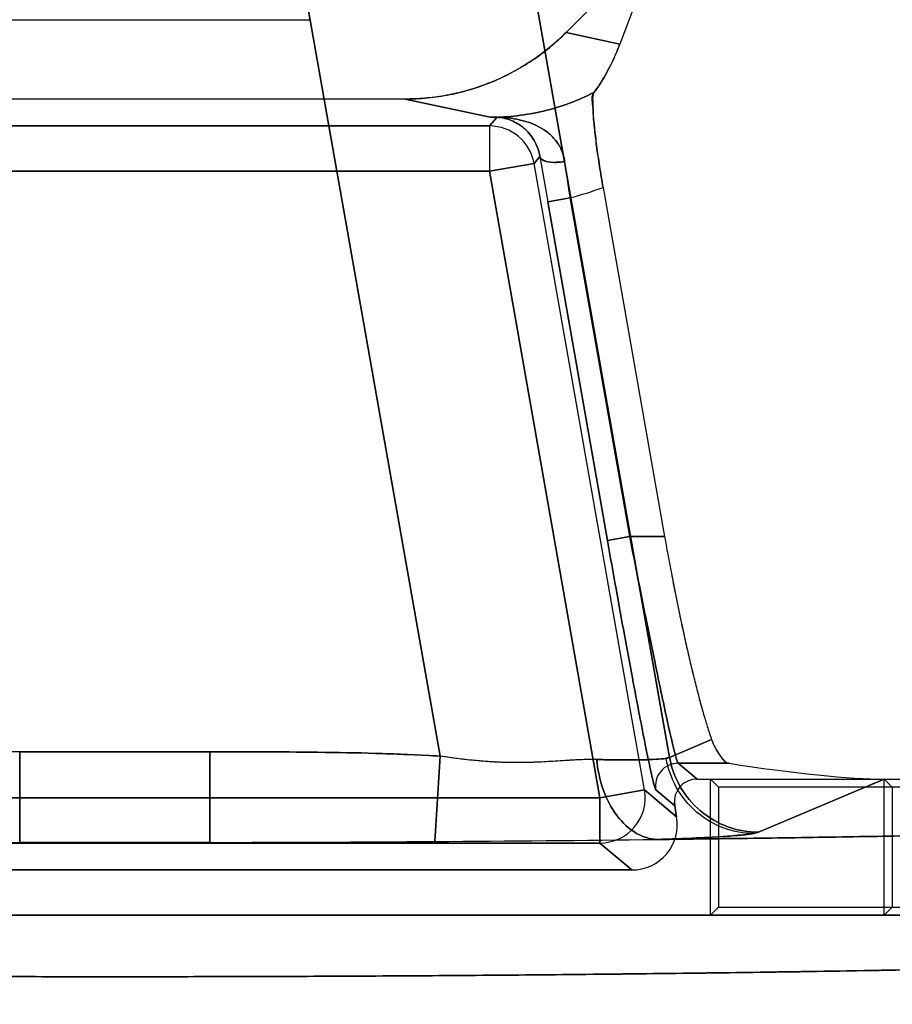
# Model space of a CAD drawing. Header units: millimetres. Extents: x 0 to 297, y 0 to 210.
# Tile 405 of 455: x 240.197 to 240.351, y 160.93 to 161.104. Entities that reach past the tile are written whole.
import ezdxf

# ---------------------------------------------------------------- set-up
doc = ezdxf.new("R2010")
doc.units = ezdxf.units.MM
doc.header["$LTSCALE"] = 16.335
doc.layers.get('0').update_dxf_attribs({"linetype": 'CONTINUOUS'})
for name, color, linetype in [('AXES_REF', 7, 'CONTINUOUS'), ('INTFCLR_1', 7, 'CONTINUOUS'), ('INTFCLR_72935', 7, 'CONTINUOUS')]:
    doc.layers.add(name, color=color, linetype=linetype)

msp = doc.modelspace()

# ---------------------------------------------------------------- linework, layer by layer
at = {"color": 7, "linetype": 'Continuous'}
for radius in [7.756662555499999, 7.756, 7.706331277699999]:
    msp.add_circle((241.4302422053, 154.539298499), radius, dxfattribs=at)
msp.add_arc((241.4302422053, 154.539298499), 7.68, 278.2771290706, 261.7228709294, dxfattribs=at)
at = {"layer": 'AXES_REF', "color": 9, "linetype": 'Continuous'}
msp.add_arc((241.4302422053, 154.539298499), 7.075609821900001, 94.4118118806, 85.5881881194, dxfattribs=at)
at = {"layer": 'INTFCLR_1', "color": 9, "linetype": 'Continuous'}
for p, q in [((240.2866510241, 161.1165690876), (240.3118947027, 160.9734050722)), ((240.2713939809, 160.9736218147), (240.2474086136, 161.1096495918)), ((240.2936262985, 161.1012946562), (240.303114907, 161.0992608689)), ((240.2802475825, 161.0863360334), (240.2652405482, 161.0895526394)), ((240.2801098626, 161.0848024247), (240.281384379, 161.0863213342)), ((240.281384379, 161.0863213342), (240.2802475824, 161.0863360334)), ((240.1479272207, 161.0848024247), (240.2801098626, 161.0848024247)), ((240.2801098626, 161.0848024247), (240.2801098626, 161.0768036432)), ((240.2879871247, 161.078192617), (240.2801098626, 161.0768036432)), ((240.2879871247, 161.078192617), (240.2890110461, 161.0794128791)), ((240.3074741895, 160.9676759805), (240.2879871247, 161.078192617)), ((240.1479272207, 161.0768036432), (240.2801098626, 161.0768036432)), ((240.2995969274, 160.9662870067), (240.2801098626, 161.0768036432)), ((240.2943268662, 161.0721261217), (240.2903882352, 161.0714316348)), ((240.2903882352, 161.0714316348), (240.3009281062, 161.011657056)), ((240.3048667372, 161.012351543), (240.2943268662, 161.0721261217)), ((240.3009281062, 161.011657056), (240.3048667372, 161.012351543)), ((240.3110227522, 161.0123515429), (240.3048667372, 161.0123515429)), ((240.3193090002, 160.9765365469), (240.3118947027, 160.9734050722)), ((240.197230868, 160.9743877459), (240.197230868, 160.9583974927)), ((240.2308062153, 160.9743877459), (240.197230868, 160.9743877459)), ((240.2308062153, 160.9583974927), (240.2308062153, 160.9743877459)), ((240.2713939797, 160.9736218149), (240.2704945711, 160.9585642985)), ((240.3118947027, 160.9734050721), (240.3112822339, 160.973233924)), ((240.3167330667, 160.9695526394), (240.313390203, 160.9723576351)), ((240.3223803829, 160.9723576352), (240.313390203, 160.9723576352)), ((240.3275916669, 160.9601826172), (240.3497767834, 160.9695526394)), ((240.2995969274, 160.9662870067), (240.3074741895, 160.9676759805)), ((240.313135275, 160.9629257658), (240.3074741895, 160.9676759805)), ((240.3094515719, 160.9676637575), (240.3127944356, 160.9648587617)), ((240.1284401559, 160.9662870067), (240.2995969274, 160.9662870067)), ((240.2995969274, 160.9662870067), (240.2995969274, 160.9582882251)), ((240.3267298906, 160.9599675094), (240.3275916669, 160.9601826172)), ((240.2995969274, 160.9582882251), (240.1284401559, 160.9582882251)), ((240.2308062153, 160.9583974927), (240.197230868, 160.9583974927)), ((240.2995969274, 160.9582882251), (240.3052580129, 160.9535380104))]:
    msp.add_line(p, q, dxfattribs=at)
at = {"layer": 'INTFCLR_1', "color": 6, "linetype": 'Continuous'}
for p, q in [((240.2936262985, 161.1012946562), (240.3101872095, 161.1178555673)), ((240.3101872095, 161.1178555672), (240.303114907, 161.0992608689)), ((240.1795966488, 161.1035526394), (240.2484404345, 161.1035526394)), ((240.2652405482, 161.0895526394), (240.1627965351, 161.0895526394)), ((240.3001569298, 161.0739746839), (240.3110227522, 161.012351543)), ((240.3167330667, 160.9695526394), (240.5207749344, 160.9695526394)), ((240.3497767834, 160.9455380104), (240.3497767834, 160.9695526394)), ((240.3497767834, 160.9695526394), (240.3511873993, 160.9681420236)), ((240.3511873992, 160.9681420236), (240.3511873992, 160.9469486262)), ((240.3127944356, 160.9648587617), (240.3127336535, 160.9655534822)), ((240.3127944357, 160.9648587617), (240.313135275, 160.9629257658)), ((240.3052580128, 160.9535380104), (240.1227790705, 160.9535380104)), ((240.3497767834, 160.9455380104), (240.3511873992, 160.9469486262)), ((239.9159473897, 160.9455380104), (240.5120896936, 160.9455380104))]:
    msp.add_line(p, q, dxfattribs=at)
at = {"layer": 'INTFCLR_1', "color": 7, "linetype": 'Continuous'}
for p, q in [((240.2809331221, 161.0863407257), (240.2810407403, 161.0863388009)), ((240.281384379, 161.0863213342), (240.2815090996, 161.086329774)), ((240.2990275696, 160.9730223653), (240.2963700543, 160.9729902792))]:
    msp.add_line(p, q, dxfattribs=at)
at = {"layer": 'INTFCLR_1', "color": 9, "linetype": 'Continuous'}
for centre, radius, start, end in [((240.2815956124, 161.2308915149), 0.1445617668, 269.4657124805, 269.9657113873), ((240.2801075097, 161.076800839), 0.008001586, 10.0168482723, 89.98315170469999), ((241.3450536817, 161.2575334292), 1.0709589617, 189.5738521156, 190.007155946), ((240.6624445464, 161.1299845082), 0.3726366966, 187.9336634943, 188.9323099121), ((240.2802467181, 161.1266369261), 0.056299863, 284.4829175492, 290.7102271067), ((240.3133918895, 160.9683570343), 0.0040006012, 90.02415459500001, 189.9398273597), ((240.2995931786, 160.9662901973), 0.0080020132, 270.0268425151, 9.9695405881)]:
    msp.add_arc(centre, radius, start, end, dxfattribs=at)
at = {"layer": 'INTFCLR_1', "color": 6, "linetype": 'Continuous'}
for centre, radius, start, end in [((240.3167314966, 160.965554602), 0.0039979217, 89.9774997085, 180.0160486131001), ((240.3052587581, 160.961536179), 0.0079981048, 269.9946619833, 10.0052513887), ((240.2135306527, 169.5611824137), 8.6028003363, 269.627109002, 269.8914412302), ((240.2140185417, 169.7429022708), 8.784520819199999, 269.8905047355, 270.1094952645), ((240.2145079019, 169.5608283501), 8.6024462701, 270.1085534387, 270.3728965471), ((240.2188259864, 168.9300339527), 7.9716369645, 270.3713682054, 270.6532151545)]:
    msp.add_arc(centre, radius, start, end, dxfattribs=at)
msp.add_ellipse((240.3245498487, 160.9748881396), major_axis=(0.0298992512, -0.004541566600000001), ratio=0.0936581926, start_param=-1.6291866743, end_param=-0.5525328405, dxfattribs=at)
for points, knots in [([(240.2936262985, 161.1012946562), (240.2927947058, 161.1004630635), (240.2910600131, 161.0988750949), (240.2882567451, 161.0967298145), (240.2852720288, 161.0948368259), (240.2821296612, 161.0932129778), (240.2788693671, 161.0918770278), (240.2755360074, 161.0908403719), (240.2721569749, 161.0901016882), (240.2687225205, 161.0896534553), (240.266409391, 161.0895526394), (240.2652405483, 161.0895526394)], [0, 0, 0, 0, 0.1119609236, 0.2235464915, 0.335643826, 0.4479966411, 0.5598491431, 0.6706416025, 0.7799103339, 0.8887251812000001, 1, 1, 1, 1]), ([(240.298552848, 161.0907101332), (240.2989086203, 161.0911831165), (240.2995885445, 161.0921561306), (240.3005383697, 161.0937099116), (240.3014559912, 161.0954201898), (240.3023271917, 161.0972820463), (240.302862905, 161.0985982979), (240.303114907, 161.0992608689)], [0, 0, 0, 0, 0.1826345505, 0.3659832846, 0.5616736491, 0.7812534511, 1, 1, 1, 1]), ([(240.298552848, 161.0907101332), (240.2982577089, 161.0903177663), (240.2983786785, 161.0890310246), (240.2983664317, 161.087051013), (240.298587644, 161.084944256), (240.2988035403, 161.0829681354), (240.2990164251, 161.0812924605), (240.2992606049, 161.0795290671), (240.2995347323, 161.077703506), (240.2998335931, 161.0758446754), (240.3000469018, 161.0745986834), (240.3001569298, 161.073974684)], [0, 0, 0, 0, 0.08729205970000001, 0.2048278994, 0.3651813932, 0.4586878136, 0.5591614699, 0.66527008, 0.7752549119, 0.8873461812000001, 1, 1, 1, 1]), ([(240.3110227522, 161.0123515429), (240.3112394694, 161.0111224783), (240.3116814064, 161.0086728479), (240.3123696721, 161.005024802), (240.3130772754, 161.0014350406), (240.3137980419, 160.997935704), (240.3145256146, 160.9945577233), (240.3152534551, 160.9913313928), (240.3159750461, 160.9882855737), (240.3166838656, 160.9854471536), (240.317373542, 160.9828409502), (240.3180378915, 160.9804894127), (240.3186705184, 160.9784130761), (240.3190988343, 160.9771286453), (240.3193090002, 160.9765365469)], [0, 0, 0, 0, 0.1017659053, 0.2029687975, 0.3027121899, 0.4001097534, 0.4942963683, 0.5844706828, 0.6697964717, 0.7495265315, 0.8230208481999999, 0.8896173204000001, 0.9487681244, 1, 1, 1, 1]), ([(240.3193090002, 160.9765365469), (240.3194806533, 160.9760529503), (240.3199177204, 160.9750188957), (240.3208531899, 160.9735995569), (240.32173034, 160.972460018), (240.3223803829, 160.9723576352)], [0, 0, 0, 0, 0.2911871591, 0.6265910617, 1, 1, 1, 1]), ([(240.3097066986, 160.9589151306), (240.3125579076, 160.9589477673), (240.3182301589, 160.9590159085), (240.3266907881, 160.9591273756), (240.3350535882, 160.9592474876), (240.34331133, 160.9593761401), (240.3514567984, 160.9595132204), (240.3594829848, 160.9596586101), (240.3673828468, 160.959812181), (240.3751496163, 160.959973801), (240.3827764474, 160.9601433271), (240.3902568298, 160.9603206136), (240.3975841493, 160.9605055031), (240.4047521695, 160.9606978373), (240.4117545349, 160.9608974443), (240.4185853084, 160.9611041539), (240.4252384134, 160.9613177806), (240.4317082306, 160.9615381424), (240.4379889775, 160.9617650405), (240.4440753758, 160.9619982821), (240.4499619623, 160.9622376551), (240.4556438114, 160.9624829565), (240.4611158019, 160.9627339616), (240.4663733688, 160.9629904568), (240.4714117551, 160.9632522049), (240.4762267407, 160.9635189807), (240.4808139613, 160.9637905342), (240.4851695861, 160.9640666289), (240.4892897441, 160.9643470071), (240.4931709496, 160.9646314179), (240.4968097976, 160.9649195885), (240.500203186, 160.9652112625), (240.5033481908, 160.9655061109), (240.5062421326, 160.9658039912), (240.5088824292, 160.966104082), (240.5112671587, 160.9664076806), (240.5133933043, 160.9667092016), (240.5152623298, 160.9670244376), (240.5168631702, 160.9673035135), (240.5185094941, 160.9677724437), (240.5199430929, 160.9677797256), (240.521134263, 160.9692581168), (240.5207749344, 160.9695526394)], [0, 0, 0, 0, 0.0402953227, 0.0801648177, 0.1195741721, 0.1584888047, 0.1968756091, 0.2347004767, 0.2719317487, 0.3085358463, 0.3444825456, 0.3797390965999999, 0.4142766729, 0.4480635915, 0.481072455, 0.513272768, 0.5446387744, 0.5751411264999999, 0.6047558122, 0.6334547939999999, 0.6612158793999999, 0.6880124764, 0.7138241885, 0.7386261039, 0.7623995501, 0.7851214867, 0.8067746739, 0.8273384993, 0.8467975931, 0.8651343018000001, 0.8823336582, 0.898381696, 0.91326532, 0.9269726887, 0.9394933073, 0.9508180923, 0.9609397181, 0.9698528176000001, 0.9775546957, 0.9840465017, 0.9934342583, 1, 1, 1, 1]), ([(239.9159473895, 160.9455380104), (239.9155879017, 160.9452320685), (239.9169086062, 160.9438032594), (239.9188313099, 160.9437225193), (239.9219483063, 160.9428932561), (239.9260125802, 160.9424004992), (239.9310654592, 160.9417856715), (239.9371027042, 160.9412258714), (239.9441378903, 160.9406592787), (239.952248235, 160.9401052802), (239.9613091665, 160.939566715), (239.9712831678, 160.9390483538), (239.9821359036, 160.9385512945), (239.9938240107, 160.9380778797), (240.0063091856, 160.9376295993), (240.0195418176, 160.9372082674), (240.0334743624, 160.9368154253), (240.0480459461, 160.9364527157), (240.0632105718, 160.9361211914), (240.0789183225, 160.9358219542), (240.0951085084, 160.9355561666), (240.1117131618, 160.9353248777), (240.1286780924, 160.9351287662), (240.1459508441, 160.9349684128), (240.1634719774, 160.934844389), (240.1811748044, 160.9347571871), (240.1989878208, 160.934707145), (240.2168365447, 160.9346944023), (240.2346579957, 160.9347188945), (240.2523933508, 160.9347804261), (240.2699896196, 160.9348787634), (240.2873858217, 160.9350135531), (240.3045208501, 160.9351843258), (240.3213286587, 160.9353904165), (240.3377435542, 160.935630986), (240.3537041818, 160.9359050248), (240.3691607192, 160.9362115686), (240.384053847, 160.9365493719), (240.3983321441, 160.9369171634), (240.4119454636, 160.9373134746), (240.4248589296, 160.9377372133), (240.4370177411, 160.938186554), (240.4483858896, 160.9386600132), (240.4589177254, 160.9391554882), (240.4685810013, 160.9396713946), (240.4773369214, 160.9402051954), (240.4851511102, 160.9407546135), (240.491892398, 160.9413071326), (240.4974666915, 160.9418505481), (240.5018046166, 160.9423504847), (240.5050836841, 160.9428223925), (240.5074355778, 160.9432009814), (240.5093050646, 160.9436539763), (240.5107268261, 160.9438649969), (240.5126058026, 160.9450987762), (240.5120896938, 160.9455380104)], [0, 0, 0, 0, 0.0023669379, 0.0057644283, 0.0109069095, 0.0178657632, 0.0265217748, 0.0363438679, 0.0482927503, 0.0619015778, 0.0771073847, 0.0938044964, 0.1119801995, 0.1315814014, 0.1524583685, 0.1746229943, 0.1979653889, 0.222345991, 0.2477097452, 0.2740212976, 0.3011213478, 0.3289007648, 0.3572876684, 0.3861918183, 0.4155127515, 0.4451435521, 0.4749576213, 0.5048303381, 0.5346398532, 0.5643172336, 0.5937587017, 0.6228716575, 0.651547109, 0.6796806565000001, 0.7071549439, 0.7338627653, 0.7597214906, 0.7846716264, 0.8085583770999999, 0.8313387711, 0.8529597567, 0.873343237, 0.8923464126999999, 0.9100106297, 0.9262096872, 0.9408681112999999, 0.9539956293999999, 0.9654859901, 0.9747863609, 0.9820659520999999, 0.9874089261, 0.9913225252, 0.9941844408, 0.9966018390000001, 1, 1, 1, 1])]:
    msp.add_open_spline(points, degree=3, knots=knots, dxfattribs=at)
at = {"layer": 'INTFCLR_1', "color": 9, "linetype": 'Continuous'}
for points, knots in [([(240.2802475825, 161.0863360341), (240.2834079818, 161.0863342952), (240.2897477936, 161.0870757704), (240.2957385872, 161.0892799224), (240.2985528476, 161.0907101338)], [0, 0, 0, 0, 0.5002826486, 1, 1, 1, 1]), ([(240.2933744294, 161.0785507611), (240.2928819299, 161.0784596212), (240.2916934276, 161.0783486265), (240.2901737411, 161.0783957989), (240.2890914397, 161.0790434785), (240.2890110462, 161.0794128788)], [0, 0, 0, 0, 0.3213345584, 0.7574586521, 1, 1, 1, 1]), ([(240.313390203, 160.9723576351), (240.313314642, 160.9724152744), (240.3132360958, 160.9727520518), (240.3130197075, 160.9733500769), (240.3127724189, 160.9743648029), (240.3124353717, 160.9757112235), (240.3120419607, 160.9774126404), (240.3113873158, 160.9803148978), (240.3104482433, 160.9846625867), (240.3092013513, 160.9906190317), (240.3078197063, 160.9973923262), (240.3063549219, 161.0047273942), (240.3053659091, 161.0097779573), (240.3048667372, 161.0123515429)], [0, 0, 0, 0, 0.006969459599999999, 0.0231066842, 0.0483763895, 0.0825470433, 0.1253184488, 0.176278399, 0.300805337, 0.4514586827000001, 0.6225820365, 0.8077478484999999, 1, 1, 1, 1]), ([(240.3009281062, 161.011657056), (240.301427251, 161.0088262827), (240.3024161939, 161.0032710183), (240.3038809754, 160.9952024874), (240.3052625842, 160.9877519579), (240.3065094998, 160.9811999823), (240.3074484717, 160.9764174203), (240.3081033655, 160.9732246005), (240.3084963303, 160.9713532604), (240.308834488, 160.9698719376), (240.3090790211, 160.9687568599), (240.3093002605, 160.9680978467), (240.3093727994, 160.9677297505), (240.3094515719, 160.9676637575)], [0, 0, 0, 0, 0.1923729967, 0.3776316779, 0.5488160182, 0.6994950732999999, 0.8240116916, 0.8749520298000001, 0.9176942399, 0.9518262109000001, 0.9770472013, 0.9931225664, 1, 1, 1, 1]), ([(240.2308062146, 160.9743877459), (240.2341916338, 160.9743877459), (240.2409622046, 160.9743818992), (240.2511149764, 160.9743101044), (240.2612613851, 160.9741076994), (240.2680183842, 160.9738234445), (240.2713939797, 160.9736218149)], [0, 0, 0, 0, 0.2500000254, 0.5000000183, 0.7500000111, 1, 1, 1, 1]), ([(240.3112822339, 160.973233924), (240.3107180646, 160.9731344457), (240.3092582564, 160.9730246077), (240.3066196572, 160.9729419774), (240.3031026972, 160.972941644), (240.3004745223, 160.9729877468), (240.2990275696, 160.9730223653)], [0, 0, 0, 0, 0.1401124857, 0.3570700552, 0.6460047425, 1, 1, 1, 1]), ([(240.2990275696, 160.9730223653), (240.2992014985, 160.9712353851), (240.2999489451, 160.9677180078), (240.3022763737, 160.9631112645), (240.3056432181, 160.9598537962), (240.3084387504, 160.9589635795), (240.309706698, 160.9589151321)], [0, 0, 0, 0, 0.2822889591, 0.5592756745, 0.8004991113, 1, 1, 1, 1]), ([(240.3267298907, 160.9599675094), (240.3249704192, 160.959979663), (240.321303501, 160.9606410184), (240.3164281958, 160.9635098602), (240.3128441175, 160.9679214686), (240.3115929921, 160.9714715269), (240.3112822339, 160.973233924)], [0, 0, 0, 0, 0.2401135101, 0.4970672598, 0.7557827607, 1, 1, 1, 1]), ([(240.3275916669, 160.9601826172), (240.3258048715, 160.9601877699), (240.3220873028, 160.9608316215), (240.3171315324, 160.9636782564), (240.3134823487, 160.96808267), (240.3122089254, 160.9716409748), (240.3118947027, 160.9734050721)], [0, 0, 0, 0, 0.2418458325, 0.4995103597, 0.7574691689, 1, 1, 1, 1]), ([(240.3097066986, 160.9589151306), (240.3117140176, 160.958979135), (240.3153619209, 160.959112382), (240.3202433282, 160.9593533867), (240.3239120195, 160.9596176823), (240.3259410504, 160.9598284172), (240.3267298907, 160.9599675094)], [0, 0, 0, 0, 0.3531130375, 0.6418318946, 0.8591638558, 1, 1, 1, 1])]:
    msp.add_open_spline(points, degree=3, knots=knots, dxfattribs=at)
at = {"layer": 'INTFCLR_1', "color": 7, "linetype": 'Continuous'}
for points, knots in [([(240.2933744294, 161.0785507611), (240.2932765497, 161.0792549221), (240.2928955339, 161.0806006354), (240.291830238, 161.0823297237), (240.2904476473, 161.0836848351), (240.2888694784, 161.0847013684), (240.2871661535, 161.0854368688), (240.2853801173, 161.0859406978), (240.2832974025, 161.0862772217), (240.2818015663, 161.0863581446), (240.2809331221, 161.0863407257)], [0, 0, 0, 0, 0.1328749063, 0.2573051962, 0.3754859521, 0.4917158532, 0.6062165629, 0.7210414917, 0.8376528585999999, 1, 1, 1, 1]), ([(240.2810407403, 161.0863388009), (240.2819437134, 161.0863524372), (240.2836794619, 161.0860276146), (240.2856147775, 161.084962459), (240.2869294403, 161.083765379), (240.2878551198, 161.0825746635), (240.2886074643, 161.0811097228), (240.2889145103, 161.0799994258), (240.2890110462, 161.0794128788)], [0, 0, 0, 0, 0.2367199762, 0.45095901, 0.5709084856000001, 0.7007640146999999, 0.8441821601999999, 1, 1, 1, 1]), ([(240.2990275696, 160.9730223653), (240.2985514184, 160.9730337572), (240.2975788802, 160.9730335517), (240.2955696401, 160.9729663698), (240.2929449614, 160.9727976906), (240.290246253, 160.9726224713), (240.2879960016, 160.9725206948), (240.2856411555, 160.97245669), (240.2826264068, 160.9724759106), (240.278943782, 160.9726870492), (240.2758301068, 160.9730123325), (240.2733053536, 160.973342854), (240.2720318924, 160.9735268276), (240.2713939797, 160.9736218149)], [0, 0, 0, 0, 0.0515665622, 0.1052596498, 0.2176347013, 0.3362934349, 0.3980560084, 0.4614997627, 0.5913298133, 0.72432374, 0.8606979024, 0.9301731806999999, 1, 1, 1, 1]), ([(240.2950587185, 160.9729270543), (240.2945636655, 160.9728989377), (240.293443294, 160.9728303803), (240.2915455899, 160.9727064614), (240.2896771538, 160.9725949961), (240.28791147, 160.9725194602), (240.2863339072, 160.972475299), (240.2845520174, 160.9724628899), (240.2825306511, 160.9724992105), (240.2802326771, 160.9726094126), (240.2776150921, 160.9728194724), (240.2746318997, 160.9731570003), (240.2725194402, 160.9734526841), (240.2713939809, 160.9736218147)], [0, 0, 0, 0, 0.062663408, 0.1418509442, 0.2403360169, 0.2991982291, 0.3651875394, 0.4397691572, 0.5243710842, 0.6206479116, 0.7304629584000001, 0.856172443, 1, 1, 1, 1])]:
    msp.add_open_spline(points, degree=3, knots=knots, dxfattribs=at)
at = {"layer": 'INTFCLR_72935', "color": 9, "linetype": 'Continuous'}
for p, q in [((240.3118947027, 160.9734050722), (240.2866510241, 161.1165690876)), ((240.2474086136, 161.1096495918), (240.2713939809, 160.9736218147)), ((240.3031127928, 161.0992604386), (240.2936221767, 161.1012946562)), ((240.2652364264, 161.0895526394), (240.2802434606, 161.0863360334)), ((240.2813843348, 161.0863212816), (240.2801098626, 161.0848024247)), ((240.2802434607, 161.0863360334), (240.2813843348, 161.0863212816)), ((240.2801098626, 161.0848024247), (240.1479272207, 161.0848024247)), ((240.2801098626, 161.0848024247), (240.2801098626, 161.0768036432)), ((240.2801098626, 161.0768036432), (240.2879871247, 161.078192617)), ((240.2890110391, 161.0794128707), (240.2879871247, 161.078192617)), ((240.3074741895, 160.9676759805), (240.2879871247, 161.078192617)), ((240.2801098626, 161.0768036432), (240.1479272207, 161.0768036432)), ((240.2801098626, 161.0768036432), (240.2995969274, 160.9662870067)), ((240.2903880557, 161.0714326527), (240.2943266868, 161.0721271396)), ((240.3009281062, 161.011657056), (240.2903880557, 161.0714326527)), ((240.3048667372, 161.012351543), (240.2943266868, 161.0721271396)), ((240.3048667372, 161.012351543), (240.3009281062, 161.011657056)), ((240.3048667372, 161.012351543), (240.3110227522, 161.012351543)), ((240.3118947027, 160.9734050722), (240.3193090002, 160.9765365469)), ((240.197230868, 160.9583974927), (240.197230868, 160.9743877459)), ((240.197230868, 160.9743877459), (240.2308062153, 160.9743877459)), ((240.2308062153, 160.9743877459), (240.2308062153, 160.9583974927)), ((240.270494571, 160.9585642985), (240.2713939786, 160.9736218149)), ((240.313390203, 160.9723576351), (240.3167330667, 160.9695526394)), ((240.313390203, 160.9723576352), (240.3223803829, 160.9723576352)), ((240.3497767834, 160.9695526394), (240.3275916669, 160.9601826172)), ((240.3074741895, 160.9676759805), (240.2995969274, 160.9662870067)), ((240.3074741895, 160.9676759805), (240.313135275, 160.9629257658)), ((240.3127944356, 160.9648587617), (240.3094515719, 160.9676637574)), ((240.2995969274, 160.9662870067), (240.1284401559, 160.9662870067)), ((240.2995969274, 160.9582882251), (240.2995969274, 160.9662870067)), ((240.1284401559, 160.9582882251), (240.2995969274, 160.9582882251)), ((240.197230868, 160.9583974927), (240.2308062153, 160.9583974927)), ((240.3052580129, 160.9535380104), (240.2995969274, 160.9582882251))]:
    msp.add_line(p, q, dxfattribs=at)
at = {"layer": 'INTFCLR_72935', "color": 6, "linetype": 'Continuous'}
for p, q in [((240.3101865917, 161.1178590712), (240.2936221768, 161.1012946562)), ((240.3101865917, 161.1178590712), (240.3031127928, 161.0992604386)), ((240.1795966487, 161.1035526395), (240.2484404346, 161.1035526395)), ((240.2652364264, 161.0895526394), (240.162800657, 161.0895526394)), ((240.3001566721, 161.073976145), (240.3110227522, 161.012351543)), ((240.3167330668, 160.9695526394), (240.5207749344, 160.9695526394)), ((240.3191396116, 160.9455380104), (240.3191396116, 160.9695526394)), ((240.3191396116, 160.9695526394), (240.3205502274, 160.9681420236)), ((240.320550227, 160.9681420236), (240.320550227, 160.9469486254)), ((240.5202702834, 160.9681420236), (240.320550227, 160.9681420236)), ((240.3127336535, 160.9655534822), (240.3127944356, 160.9648587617)), ((240.3131352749, 160.9629257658), (240.3127944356, 160.9648587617)), ((240.1227790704, 160.9535380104), (240.3052580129, 160.9535380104)), ((240.3191396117, 160.9455380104), (240.3205502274, 160.9469486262)), ((240.320550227, 160.9469486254), (240.5126082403, 160.9469486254)), ((240.5120896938, 160.9455380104), (239.9159473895, 160.9455380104))]:
    msp.add_line(p, q, dxfattribs=at)
at = {"layer": 'INTFCLR_72935', "color": 7, "linetype": 'Continuous'}
for p, q in [((240.2810404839, 161.0863387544), (240.2809332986, 161.0863407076)), ((240.281509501, 161.0863297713), (240.2813843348, 161.0863212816))]:
    msp.add_line(p, q, dxfattribs=at)
at = {"layer": 'INTFCLR_72935', "color": 9, "linetype": 'Continuous'}
for centre, radius, start, end in [((240.2815914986, 161.230892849), 0.144563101, 269.4657142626, 269.9675013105), ((240.2801075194, 161.0768008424), 0.0080015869, 10.0168369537, 89.9832218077), ((241.3448666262, 161.2575007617), 1.0707690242, 189.573793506, 190.0071185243), ((240.6873844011, 161.133674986), 0.3978474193, 187.9642761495, 188.8995234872), ((240.2802425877, 161.1266369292), 0.0562998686, 284.4870687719, 290.7144382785), ((240.3133919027, 160.9683570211), 0.0040006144, 90.0243436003, 189.9398273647), ((240.2995931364, 160.9662902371), 0.0080020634, 270.027144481, 9.9695403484)]:
    msp.add_arc(centre, radius, start, end, dxfattribs=at)
at = {"layer": 'INTFCLR_72935', "color": 6, "linetype": 'Continuous'}
for centre, radius, start, end in [((240.3167317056, 160.9655547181), 0.0039979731, 89.9804924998, 180.0177108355), ((240.3052588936, 160.961536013), 0.007997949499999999, 269.9936908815, 9.9906621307), ((240.2135284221, 169.5606766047), 8.6022945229, 269.6271019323, 269.891449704), ((240.2140185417, 169.7489152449), 8.7905337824, 269.8905796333, 270.1094203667), ((240.2145072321, 169.5610308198), 8.6026487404, 270.1085553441, 270.3728922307), ((240.2186707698, 168.9474845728), 7.989088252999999, 270.3716701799, 270.6529014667)]:
    msp.add_arc(centre, radius, start, end, dxfattribs=at)
msp.add_ellipse((240.3245498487, 160.9748881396), major_axis=(0.0298992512, -0.004541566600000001), ratio=0.0936581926, start_param=-1.6291866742, end_param=-0.5525328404, dxfattribs=at)
for points, knots in [([(240.2652364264, 161.0895526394), (240.2665509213, 161.0895526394), (240.2692018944, 161.0896825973), (240.2731488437, 161.0902702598), (240.2770219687, 161.0912485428), (240.2807438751, 161.0925924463), (240.2842842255, 161.0942778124), (240.2876335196, 161.0962921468), (240.2907714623, 161.0986236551), (240.2927039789, 161.1003764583), (240.2936221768, 161.1012946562)], [0, 0, 0, 0, 0.1251515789, 0.2522228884, 0.3793277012, 0.5048511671, 0.6283660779, 0.7520625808, 0.8763686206, 1, 1, 1, 1]), ([(240.3031127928, 161.0992604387), (240.3028586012, 161.098592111), (240.3023219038, 161.0972741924), (240.3014496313, 161.0954115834), (240.3005379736, 161.0937129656), (240.2995900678, 161.0921614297), (240.2989117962, 161.0911898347), (240.2985525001, 161.0907120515)], [0, 0, 0, 0, 0.2207138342, 0.4390449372, 0.6345638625, 0.8154723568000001, 1, 1, 1, 1]), ([(240.3001566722, 161.073976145), (240.3000469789, 161.0745982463), (240.2998345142, 161.0758391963), (240.2995369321, 161.077689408), (240.2992640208, 161.0795053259), (240.2990206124, 161.0812608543), (240.298807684, 161.0829321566), (240.2986374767, 161.0844883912), (240.2984435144, 161.0862906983), (240.2984359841, 161.0882701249), (240.2980755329, 161.0900778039), (240.2985525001, 161.0907120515)], [0, 0, 0, 0, 0.1123531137, 0.223919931, 0.3333051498, 0.4389335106, 0.5391969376, 0.6327490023, 0.7180428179, 0.8588549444, 1, 1, 1, 1]), ([(240.3110227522, 161.0123515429), (240.3112396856, 161.0111212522), (240.311682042, 161.0086694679), (240.3123708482, 161.0050185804), (240.3130789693, 161.0014266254), (240.3138001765, 160.9979255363), (240.314528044, 160.9945466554), (240.3152560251, 160.9913202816), (240.3159775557, 160.9882752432), (240.3166861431, 160.9854382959), (240.3173753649, 160.9828344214), (240.318039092, 160.9804851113), (240.3186712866, 160.9784110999), (240.3190991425, 160.9771277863), (240.3193090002, 160.9765365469)], [0, 0, 0, 0, 0.1018674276, 0.2031477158, 0.3029480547, 0.400394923, 0.4946225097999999, 0.5847833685, 0.6700876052, 0.7497896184, 0.8232123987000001, 0.8897154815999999, 0.9488425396, 1, 1, 1, 1]), ([(240.3193090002, 160.9765365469), (240.3194817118, 160.9760499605), (240.3198668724, 160.975135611), (240.3207781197, 160.9736972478), (240.3216053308, 160.9724797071), (240.3223803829, 160.9723576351)], [0, 0, 0, 0, 0.2934177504, 0.5541263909, 1, 1, 1, 1]), ([(240.5207749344, 160.9695526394), (240.5211342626, 160.9692581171), (240.5199430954, 160.9677797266), (240.5185094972, 160.9677724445), (240.5168631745, 160.9673035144), (240.5152623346, 160.9670244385), (240.5133933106, 160.9667092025), (240.5112671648, 160.9664076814), (240.5088824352, 160.9661040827), (240.506242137, 160.9658039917), (240.5033481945, 160.9655061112), (240.5002031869, 160.9652112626), (240.4968097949, 160.9649195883), (240.4931709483, 160.9646314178), (240.4892897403, 160.9643470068), (240.4851695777, 160.9640666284), (240.4808139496, 160.9637905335), (240.4762267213, 160.9635189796), (240.4714117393, 160.9632522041), (240.4663733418, 160.9629904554), (240.461115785, 160.9627339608), (240.4556437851, 160.9624829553), (240.4499619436, 160.9622376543), (240.4440753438, 160.9619982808), (240.4379889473, 160.9617650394), (240.4317081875, 160.9615381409), (240.4252383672, 160.961317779), (240.4185852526, 160.9611041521), (240.4117544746, 160.9608974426), (240.404752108, 160.9606978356), (240.3975840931, 160.9605055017), (240.3902567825, 160.9603206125), (240.3827764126, 160.9601433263), (240.3751495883, 160.9599738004), (240.3673828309, 160.9598121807), (240.3594829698, 160.9596586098), (240.3514567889, 160.9595132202), (240.3433113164, 160.9593761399), (240.3350535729, 160.9592474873), (240.3266907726, 160.9591273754), (240.3182301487, 160.9590159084), (240.3125579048, 160.9589477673), (240.3097066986, 160.9589151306)], [0, 0, 0, 0, 0.006565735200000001, 0.0159534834, 0.0224452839, 0.0301471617, 0.0390602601, 0.0491818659, 0.0605066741, 0.0730272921, 0.0867346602, 0.1016182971, 0.117666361, 0.1348657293, 0.1532023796, 0.1726615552, 0.1932254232, 0.214878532, 0.2376006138, 0.2613739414, 0.2861759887, 0.3119875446, 0.3387842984, 0.366545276, 0.3952443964, 0.4248590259, 0.4553614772, 0.4867274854, 0.5189278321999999, 0.5519367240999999, 0.5857235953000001, 0.6202611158, 0.6555176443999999, 0.6914642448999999, 0.728068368, 0.7652995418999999, 0.8031244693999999, 0.8415112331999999, 0.8804259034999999, 0.9198352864, 0.9597047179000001, 1, 1, 1, 1]), ([(240.5120896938, 160.9455380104), (240.5124491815, 160.9452320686), (240.5111284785, 160.9438032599), (240.5092057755, 160.9437225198), (240.5060887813, 160.9428932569), (240.5020245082, 160.9424004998), (240.4969716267, 160.9417856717), (240.4909343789, 160.9412258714), (240.4838991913, 160.9406592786), (240.4757888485, 160.9401052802), (240.4667279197, 160.9395667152), (240.4567539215, 160.9390483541), (240.4459011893, 160.9385512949), (240.4342130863, 160.9380778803), (240.4217279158, 160.9376295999), (240.4084952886, 160.9372082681), (240.3945627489, 160.9368154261), (240.3799911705, 160.9364527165), (240.3648265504, 160.9361211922), (240.3491188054, 160.935821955), (240.3329286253, 160.9355561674), (240.3163239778, 160.9353248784), (240.2993590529, 160.9351287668), (240.2820863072, 160.9349684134), (240.2645651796, 160.9348443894), (240.2468623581, 160.9347571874), (240.229049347, 160.9347071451), (240.2112006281, 160.9346944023), (240.1933791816, 160.9347188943), (240.1756438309, 160.9347804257), (240.1580475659, 160.9348787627), (240.1406513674, 160.9350135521), (240.1235163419, 160.9351843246), (240.1067085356, 160.935390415), (240.0902936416, 160.9356309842), (240.0743330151, 160.9359050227), (240.058876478, 160.9362115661), (240.04398335, 160.9365493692), (240.029705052, 160.9369171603), (240.0160917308, 160.9373134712), (240.0031782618, 160.9377372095), (239.9910194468, 160.9381865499), (239.9796512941, 160.9386600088), (239.9691194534, 160.9391554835), (239.9594561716, 160.9396713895), (239.9507002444, 160.94020519), (239.9428860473, 160.9407546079), (239.936144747, 160.9413071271), (239.9305704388, 160.9418505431), (239.9262324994, 160.9423504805), (239.9229534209, 160.9428223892), (239.9206015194, 160.9432009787), (239.9187320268, 160.9436539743), (239.9173102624, 160.9438649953), (239.9154312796, 160.9450987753), (239.9159473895, 160.9455380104)], [0, 0, 0, 0, 0.0023669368, 0.005764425, 0.0109069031, 0.0178657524, 0.0265217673, 0.0363438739, 0.0482927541, 0.06190157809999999, 0.0771073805, 0.09380448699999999, 0.111980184, 0.1315813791, 0.1524583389, 0.1746229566, 0.1979653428, 0.2223459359, 0.2477096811, 0.2740212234, 0.3011212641, 0.3289006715, 0.3572875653, 0.3861917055, 0.4155126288, 0.4451434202, 0.4749574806, 0.5048301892, 0.5346396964, 0.5643170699, 0.5937585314, 0.6228714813, 0.6515469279, 0.6796804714, 0.7071547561, 0.7338625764, 0.7597213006, 0.7846714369, 0.8085581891, 0.8313385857, 0.8529595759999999, 0.8733430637, 0.892346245, 0.9100104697, 0.9262095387, 0.9408679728, 0.9539955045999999, 0.9654858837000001, 0.9747862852, 0.9820659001, 0.987408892, 0.9913225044, 0.9941844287, 0.9966018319, 1, 1, 1, 1])]:
    msp.add_open_spline(points, degree=3, knots=knots, dxfattribs=at)
at = {"layer": 'INTFCLR_72935', "color": 9, "linetype": 'Continuous'}
for points, knots in [([(240.2985524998, 161.0907120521), (240.2957377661, 161.0892812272), (240.2897457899, 161.0870761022), (240.2834045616, 161.0863342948), (240.2802434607, 161.0863360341)], [0, 0, 0, 0, 0.4997172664, 1, 1, 1, 1]), ([(240.289011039, 161.0794128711), (240.2891311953, 161.078860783), (240.2910012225, 161.0782214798), (240.2924120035, 161.0783728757), (240.2933744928, 161.0785509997)], [0, 0, 0, 0, 0.3659772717, 1, 1, 1, 1]), ([(240.3048667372, 161.012351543), (240.3053659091, 161.0097779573), (240.3063549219, 161.0047273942), (240.3078197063, 160.9973923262), (240.3092013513, 160.9906190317), (240.3104482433, 160.9846625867), (240.3113873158, 160.9803148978), (240.3120419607, 160.9774126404), (240.3124353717, 160.9757112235), (240.3127724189, 160.9743648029), (240.3130197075, 160.9733500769), (240.3132360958, 160.9727520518), (240.313314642, 160.9724152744), (240.313390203, 160.9723576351)], [0, 0, 0, 0, 0.1922521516, 0.3774179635, 0.5485413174, 0.699194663, 0.8237216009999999, 0.8746815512, 0.9174529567, 0.9516236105, 0.9768933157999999, 0.9930305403, 1, 1, 1, 1]), ([(240.3094515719, 160.9676637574), (240.3093728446, 160.9677298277), (240.3093002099, 160.9680977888), (240.3090790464, 160.9687569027), (240.3088344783, 160.9698719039), (240.3084963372, 160.9713532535), (240.3081033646, 160.9732245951), (240.3074484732, 160.9764174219), (240.3065094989, 160.9811999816), (240.305262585, 160.9877519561), (240.3038809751, 160.9952024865), (240.3024161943, 161.0032710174), (240.3014272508, 161.0088262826), (240.3009281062, 161.011657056)], [0, 0, 0, 0, 0.0068784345, 0.0229525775, 0.0481731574, 0.0823054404, 0.1250479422, 0.1759883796, 0.3005048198, 0.4511839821, 0.6223682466, 0.8076269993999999, 1, 1, 1, 1]), ([(240.1972308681, 160.9743877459), (240.1938454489, 160.9743881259), (240.1870748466, 160.9743826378), (240.1769222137, 160.974308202), (240.166775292, 160.9741153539), (240.1600194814, 160.9738098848), (240.1566431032, 160.9736218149)], [0, 0, 0, 0, 0.2500000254, 0.5000000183, 0.7500000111, 1, 1, 1, 1]), ([(240.2713939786, 160.9736218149), (240.2680192, 160.9738067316), (240.2612576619, 160.9741173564), (240.2511076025, 160.9743080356), (240.2409574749, 160.9743826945), (240.2341899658, 160.9743880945), (240.2308062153, 160.9743877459)], [0, 0, 0, 0, 0.2499999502, 0.4999999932, 0.7500000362, 1, 1, 1, 1]), ([(240.2990275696, 160.9730223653), (240.2980543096, 160.9730340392), (240.2960466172, 160.9730030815), (240.2929502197, 160.9727963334), (240.2902534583, 160.972621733), (240.2880002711, 160.9725224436), (240.2856466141, 160.9724558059), (240.2826355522, 160.9724761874), (240.2789536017, 160.9726858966), (240.275834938, 160.9730123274), (240.2733055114, 160.9733413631), (240.2720305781, 160.973524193), (240.2713939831, 160.9736218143)], [0, 0, 0, 0, 0.1053816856, 0.217259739, 0.3359540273, 0.3979652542, 0.4614351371, 0.5908736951, 0.7238358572, 0.860559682, 0.9302706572, 1, 1, 1, 1]), ([(240.2990275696, 160.9730223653), (240.3007039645, 160.9729811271), (240.3036755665, 160.9729425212), (240.3075562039, 160.9729332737), (240.3101362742, 160.9731131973), (240.3115057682, 160.973200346), (240.3118947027, 160.9734050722)], [0, 0, 0, 0, 0.3900097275, 0.6925847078, 0.8977761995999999, 1, 1, 1, 1]), ([(240.3097066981, 160.9589151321), (240.3084387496, 160.9589635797), (240.3056432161, 160.9598537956), (240.3022763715, 160.9631112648), (240.2999489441, 160.9677180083), (240.2992014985, 160.9712353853), (240.2990275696, 160.9730223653)], [0, 0, 0, 0, 0.1995010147, 0.4407244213, 0.7177110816, 1, 1, 1, 1]), ([(240.3118947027, 160.9734050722), (240.3122089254, 160.9716409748), (240.3134823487, 160.96808267), (240.3171315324, 160.9636782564), (240.3220873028, 160.9608316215), (240.3258048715, 160.9601877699), (240.3275916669, 160.9601826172)], [0, 0, 0, 0, 0.2425308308, 0.5004896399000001, 0.758154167, 1, 1, 1, 1]), ([(240.3275916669, 160.9601826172), (240.3270248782, 160.9599432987), (240.325148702, 160.9597720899), (240.3215384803, 160.9594067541), (240.3161615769, 160.9591519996), (240.3120327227, 160.9589892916), (240.309706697, 160.9589151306)], [0, 0, 0, 0, 0.1028334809, 0.3086057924, 0.6110232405, 1, 1, 1, 1])]:
    msp.add_open_spline(points, degree=3, knots=knots, dxfattribs=at)
at = {"layer": 'INTFCLR_72935', "color": 7, "linetype": 'Continuous'}
for points, knots in [([(240.2809332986, 161.0863407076), (240.281317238, 161.0863484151), (240.2821864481, 161.0863220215), (240.2836766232, 161.0862220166), (240.2853794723, 161.0859392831), (240.2871619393, 161.0854388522), (240.2888600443, 161.0847060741), (240.2904378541, 161.0836930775), (240.2918239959, 161.0823387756), (240.2928940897, 161.08060541), (240.2932763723, 161.0792570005), (240.2933744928, 161.0785509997)], [0, 0, 0, 0, 0.0717699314, 0.16240367, 0.2789903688, 0.3936666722, 0.5076346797, 0.6233997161, 0.7421913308, 0.8667853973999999, 1, 1, 1, 1]), ([(240.289011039, 161.0794128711), (240.2889140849, 161.0800004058), (240.2886067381, 161.0811126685), (240.2878513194, 161.082581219), (240.286923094, 161.0837724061), (240.2856080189, 161.0849664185), (240.2836762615, 161.0860282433), (240.2819432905, 161.0863523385), (240.2810404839, 161.0863387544)], [0, 0, 0, 0, 0.156087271, 0.2997407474, 0.4302654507, 0.5497828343, 0.7633297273, 1, 1, 1, 1])]:
    msp.add_open_spline(points, degree=3, knots=knots, dxfattribs=at)

doc.saveas('drawing.dxf')
